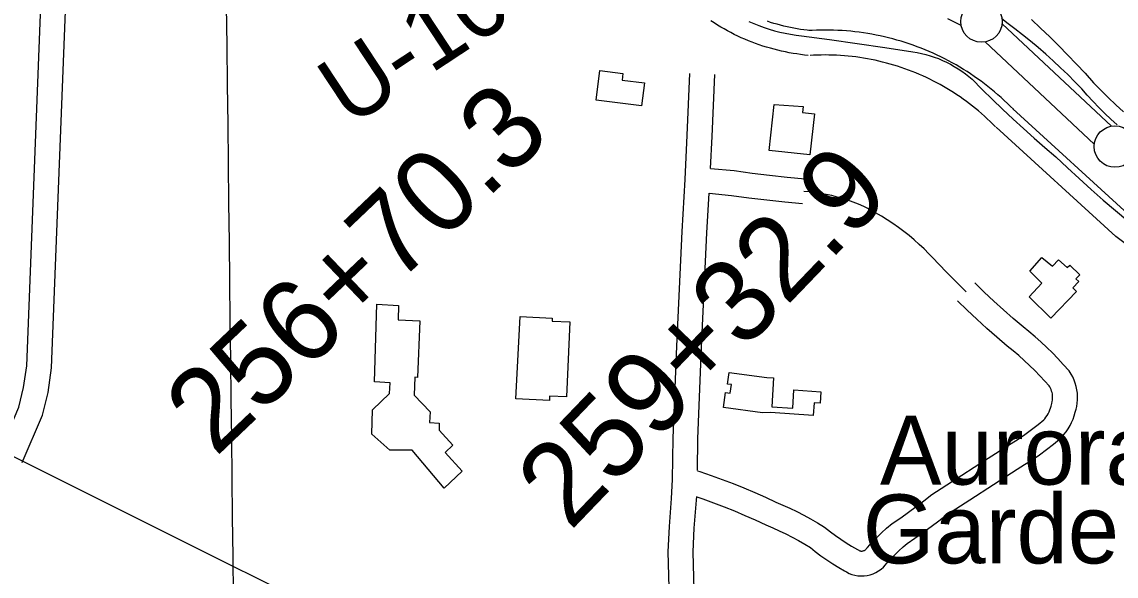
# Model space of a CAD drawing. Extents: x 3677843 to 3715951, y 511991 to 537744.
# Drawn here: x 3702906 to 3704223, y 522688 to 523355 of the extents above; entities that cross this region are included whole.
import ezdxf

# ---------------------------------------------------------------- set-up
doc = ezdxf.new("R2010")
doc.units = 0
for name, color, linetype in [('V-BLDG-IDEN', 7, 'Continuous'), ('V-BLDG-OTLN', 7, 'Continuous'), ('V-FLOD-BASE', 7, 'Continuous'), ('V-GRID-MAJR', 7, 'Continuous'), ('V-LEVE-TOET', 7, 'Continuous'), ('V-RIVR-RANG-IDEN', 7, 'Continuous'), ('V-ROAD-CNTR', 7, 'Continuous'), ('V-SURV-IDEN', 7, 'Continuous'), ('V-SURV-LINE', 7, 'Continuous')]:
    doc.layers.add(name, color=color, linetype=linetype)

msp = doc.modelspace()

# ---------------------------------------------------------------- linework, layer by layer
at = {"layer": 'V-BLDG-OTLN'}
for points in [[(3703601.438, 523296.677), (3703629.06, 523293.32), (3703628.072, 523285.31700000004), (3703654.911, 523282.001), (3703651.481, 523254.21400000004), (3703597.025, 523260.93700000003)], [(3703811.305, 523255.836), (3703845.963, 523253.31700000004), (3703845.156, 523246.044), (3703859.478, 523244.455), (3703854.006, 523195.174), (3703805.169, 523200.597)], [(3704143.8510000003, 522998.58), (3704117.8370000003, 523024.387), (3704133.289, 523040.716), (3704118.667, 523055.191), (3704133.191, 523071.673), (3704146.1920000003, 523060.962), (3704153.307, 523068.743), (3704163.821, 523059.424), (3704166.825, 523062.533), (3704178.872, 523050.882), (3704174.145, 523045.998), (3704177.739, 523042.518), (3704170.4560000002, 523034.992), (3704174.907, 523030.685)], [(3703333.017, 523015.273), (3703359.244, 523013.639), (3703358.517, 522996.411), (3703384.62, 522995.178), (3703382.122, 522926.917), (3703378.5500000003, 522927.277), (3703377.84, 522905.802), (3703397.066, 522885.64900000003), (3703396.188, 522872.669), (3703408.117, 522872.217), (3703407.882, 522863.465), (3703424.378, 522845.378), (3703415.39, 522836.727), (3703435.614, 522814.16000000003), (3703414.106, 522793.907), (3703375.665, 522839.653), (3703348.4590000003, 522839.457), (3703326.824, 522858.878), (3703327.747, 522888.308), (3703348.244, 522907.78), (3703349.049, 522920.639), (3703330.373, 522921.805)], [(3703565.4280000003, 522993.903), (3703561.289, 522903.57300000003), (3703540.9280000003, 522904.602), (3703540.666, 522899.414), (3703500.269, 522901.493), (3703505.352, 523000.56700000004), (3703544.0160000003, 522998.57800000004), (3703543.832, 522995.01300000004)], [(3703867.309, 522909.803), (3703866.4080000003, 522896.022), (3703859.046, 522896.50800000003), (3703858.046, 522881.367), (3703806.609, 522884.738), (3703797.188, 522884.566), (3703750.242, 522890.911), (3703752.677, 522908.929), (3703758.319, 522908.16500000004), (3703759.722, 522918.532), (3703755.147, 522919.151), (3703757.049, 522933.218), (3703802.097, 522927.128), (3703810.508, 522926.597), (3703808.159, 522891.88800000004), (3703833.485, 522890.194), (3703834.965, 522912.001)]]:
    msp.add_lwpolyline(points, close=True, dxfattribs=at)
at = {"layer": 'V-FLOD-BASE'}
msp.add_lwpolyline([(3704223.696, 523231.22500000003), (3704216.24, 523238.069), (3704208.9280000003, 523245.071), (3704201.77, 523252.229), (3704194.768, 523259.538), (3704187.926, 523266.99700000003), (3704181.241, 523274.599), (3704172.867, 523283.271), (3704164.335, 523291.79000000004), (3704155.6580000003, 523300.156), (3704146.8310000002, 523308.369), (3704137.861, 523316.422), (3704128.747, 523324.315), (3704119.4960000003, 523332.044), (3704110.108, 523339.607), (3704100.589, 523347.004), (3704090.9390000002, 523354.23000000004), (3704084.7830000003, 523359.552)], dxfattribs=at)
at = {"layer": 'V-GRID-MAJR'}
msp.add_spline([(3703218.92, 517647.956), (3703148.433, 523705.434), (3703077.91, 529765.996), (3703007.387, 535826.572), (3703007.3510000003, 535829.642)], degree=3, dxfattribs=at)
at = {"layer": 'V-LEVE-TOET'}
for points in [[(3703780.603, 523355.962), (3703786.649, 523353.292), (3703792.779, 523350.82), (3703798.988, 523348.553), (3703805.267, 523346.492), (3703811.612, 523344.641), (3703818.014, 523342.998), (3703824.467, 523341.569), (3703830.964, 523340.352), (3703837.497, 523339.351), (3703844.061, 523338.56700000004), (3703877.556, 523334.045), (3703911.024, 523329.332), (3703944.466, 523324.433), (3703977.881, 523319.344), (3703983.136, 523318.463), (3703988.3570000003, 523317.382), (3703993.532, 523316.102), (3703998.654, 523314.623), (3704003.714, 523312.95), (3704008.708, 523311.087), (3704013.627, 523309.03), (3704018.4620000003, 523306.788), (3704023.2090000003, 523304.363), (3704027.86, 523301.75800000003), (3704032.407, 523298.97500000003), (3704036.845, 523296.021), (3704041.164, 523292.898), (3704045.365, 523289.613), (3704049.432, 523286.17100000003), (3704061.495, 523273.999), (3704073.701, 523261.971), (3704086.0500000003, 523250.091), (3704098.543, 523238.362), (3704111.1750000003, 523226.783), (3704123.944, 523215.357), (3704136.8510000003, 523204.085), (3704149.893, 523192.966), (3704164.001, 523179.689), (3704178.251, 523166.565), (3704192.645, 523153.59500000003), (3704207.1750000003, 523140.781), (3704221.845, 523128.126), (3704236.65, 523115.63)], [(3704120.6550000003, 523358.242), (3704131.778, 523347.81700000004), (3704142.753, 523337.242), (3704153.583, 523326.512), (3704164.2630000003, 523315.635), (3704174.794, 523304.613), (3704185.169, 523293.443), (3704195.3910000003, 523282.132), (3704204.14, 523273.102), (3704213.045, 523264.228), (3704222.105, 523255.51), (3704231.315, 523246.95300000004)]]:
    msp.add_lwpolyline(points, dxfattribs=at)
at = {"layer": 'V-ROAD-CNTR'}
for points in [[(3705609.449742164, 521493.06498766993), (3703816.039328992, 522371.4282309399), (3702530.005901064, 523014.44494490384), (3702175.619609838, 523184.41360496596), (3701801.632357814, 523366.955239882), (3701415.444130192, 523550.29187320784), (3698940.8590793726, 524781.1684114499)], [(3702878.643203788, 522836.3373011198), (3702902.036157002, 522891.23619132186), (3702908.024145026, 522914.9381439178), (3702911.7081376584, 522941.22209134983), (3702951.599057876, 523964.11704555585)], [(3702906.243148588, 522824.57732463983), (3702930.550099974, 522881.624210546), (3702937.5080860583, 522909.16615546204), (3702941.626077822, 522938.54809669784), (3702980.7569995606, 523941.9460898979)], [(3703852.106256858, 523314.98734381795), (3703847.6112658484, 523315.453342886), (3703842.99027509, 523316.017341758), (3703838.378284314, 523316.665340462), (3703833.7792935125, 523317.39833899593), (3703829.19530268, 523318.21433736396), (3703824.626311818, 523319.1143355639), (3703820.074320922, 523320.0973335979), (3703815.5403299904, 523321.1643314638), (3703811.029339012, 523322.31232916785), (3703806.5373479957, 523323.5433267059), (3703802.068356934, 523324.85632408), (3703797.62536582, 523326.2503212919), (3703793.21037465, 523327.7243183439), (3703788.82038343, 523329.2793152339), (3703784.458392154, 523330.91431196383), (3703780.1304008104, 523332.6293085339), (3703775.832409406, 523334.42130495), (3703771.5674179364, 523336.294301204), (3703767.338426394, 523338.242297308), (3703763.1464347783, 523340.267293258), (3703758.9894430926, 523342.36928905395), (3703754.873451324, 523344.547284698), (3703750.797459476, 523346.798280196), (3703746.762467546, 523349.125275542), (3703742.773475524, 523351.523270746), (3703738.8264834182, 523353.99426580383), (3703734.9244912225, 523356.53826071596)], [(3703855.2002506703, 523344.82728413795), (3703850.97525912, 523345.265283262), (3703846.896267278, 523345.7632822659), (3703842.828275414, 523346.33528112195), (3703838.769283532, 523346.9822798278), (3703834.7232916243, 523347.702278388), (3703830.6922996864, 523348.49627679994), (3703826.6763077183, 523349.3632750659), (3703822.6763157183, 523350.3042731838), (3703818.693323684, 523351.3182711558), (3703814.731331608, 523352.403268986), (3703810.788339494, 523353.56226666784), (3703806.867347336, 523354.79226420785), (3703802.968355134, 523356.09426160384)], [(3704098.9187632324, 523250.01847375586), (3704095.3737703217, 523253.594466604), (3704091.6837777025, 523257.19645939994), (3704087.935785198, 523260.7384523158), (3704084.1297928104, 523264.2184453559), (3704080.2698005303, 523267.63543852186), (3704076.352808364, 523270.9914318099), (3704072.381816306, 523274.28142523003), (3704068.3588243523, 523277.50641877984), (3704064.2818325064, 523280.66641245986), (3704060.1558407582, 523283.75940627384), (3704055.9778491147, 523286.784400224), (3704051.7538575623, 523289.7403943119), (3704047.481866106, 523292.6273885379), (3704043.160874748, 523295.44538290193), (3704038.7978834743, 523298.19137740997), (3704034.3898922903, 523300.8673720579), (3704029.936901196, 523303.4713668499), (3704025.443910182, 523306.00036179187), (3704020.9099192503, 523308.4583568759), (3704016.335928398, 523310.84035211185), (3704011.7259376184, 523313.1473474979), (3704007.075946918, 523315.38134302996), (3704002.390956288, 523317.53733871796), (3703997.672965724, 523319.6163345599), (3703992.9209752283, 523321.61933055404), (3703988.1359847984, 523323.54432670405), (3703983.322994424, 523325.39132301), (3703978.4780041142, 523327.159319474), (3703973.60501386, 523328.8483160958), (3703968.707023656, 523330.458312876), (3703963.7810335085, 523331.9883098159), (3703958.832043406, 523333.4373069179), (3703953.86005335, 523334.8063041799), (3703948.8660633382, 523336.09330160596), (3703943.853073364, 523337.2992991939), (3703938.819083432, 523338.4232969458), (3703933.7700935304, 523339.4642948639), (3703928.7031036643, 523340.4252929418), (3703923.6191138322, 523341.30229118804), (3703918.5251240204, 523342.0952896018), (3703913.4181342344, 523342.8062881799), (3703908.298144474, 523343.4342869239), (3703903.17015473, 523343.978285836), (3703898.034165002, 523344.439284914), (3703892.8911752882, 523344.8162841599), (3703887.743185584, 523345.10928357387), (3703882.5911958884, 523345.31928315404), (3703877.4352062, 523345.4442829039), (3703872.2782165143, 523345.48628282), (3703867.121226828, 523345.44228290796), (3703861.966237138, 523345.31728315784), (3703856.8262474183, 523345.10628357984), (3703852.8222554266, 523344.884284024)], [(3704077.61480584, 523228.8965159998), (3704074.241812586, 523232.2985091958), (3704070.9018192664, 523235.558502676), (3704067.507826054, 523238.76649625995), (3704064.063832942, 523241.91648996), (3704060.5678399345, 523245.0114837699), (3704057.0228470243, 523248.04747769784), (3704053.4278542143, 523251.0254717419), (3704049.7848615, 523253.94646589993), (3704046.0958688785, 523256.8064601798), (3704042.3598763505, 523259.60545458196), (3704038.5798839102, 523262.34444910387), (3704034.753891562, 523265.0204437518), (3704030.8858992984, 523267.63543852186), (3704026.976907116, 523270.18543342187), (3704023.0259150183, 523272.67142844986), (3704019.0339230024, 523275.09342360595), (3704015.00493106, 523277.44941889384), (3704010.935939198, 523279.7404143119), (3704006.831947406, 523281.964409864), (3704002.691955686, 523284.1204055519), (3703998.515964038, 523286.21140136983), (3703994.30997245, 523288.23139732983), (3703990.0689809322, 523290.18339342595), (3703985.7969894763, 523292.0663896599), (3703981.49499808, 523293.87938603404), (3703977.164006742, 523295.6223825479), (3703972.80501546, 523297.293379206), (3703968.42002423, 523298.89537600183), (3703964.0090330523, 523300.4243729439), (3703959.5730419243, 523301.882370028), (3703955.1170508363, 523303.26636726), (3703950.6360597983, 523304.57736463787), (3703946.134068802, 523305.81636215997), (3703941.614077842, 523306.9813598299), (3703937.07508692, 523308.073357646), (3703932.5190960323, 523309.0913556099), (3703927.946105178, 523310.03435372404), (3703923.359114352, 523310.90335198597), (3703918.7611235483, 523311.6963504), (3703914.147132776, 523312.41534896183), (3703909.522142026, 523313.06034767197), (3703904.89015129, 523313.62834653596), (3703900.248160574, 523314.120345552), (3703895.5981698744, 523314.537344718), (3703890.943179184, 523314.8783440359), (3703886.281188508, 523315.14334350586), (3703881.617197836, 523315.3333431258), (3703876.9492071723, 523315.4463428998), (3703872.282216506, 523315.48434282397), (3703867.6132258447, 523315.4463428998), (3703862.946235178, 523315.33134312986), (3703858.2702445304, 523315.1403435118), (3703854.484252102, 523314.93034393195)], [(3703685.172427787, 522659.600977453), (3703683.545966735, 522717.2177496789), (3703684.9898980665, 522747.67390983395), (3703687.7211723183, 522781.17406982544), (3703688.936188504, 522804.1880208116), (3703689.4621509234, 522853.8670176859), (3703693.873698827, 522964.9806877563), (3703700.220632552, 523102.7541988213), (3703703.986976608, 523165.6916586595), (3703706.5888706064, 523218.710858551), (3703709.609264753, 523293.35545870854)], [(3703734.6567914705, 523178.6049048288), (3703736.5591293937, 523217.369141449), (3703739.5847352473, 523292.1425412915)], [(3704368.318224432, 523024.6329245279), (3704241.5944778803, 523119.89473400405), (3704098.3757643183, 523250.53947271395)], [(3704350.292260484, 523000.65297248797), (3704222.428516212, 523096.770780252), (3704078.1578047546, 523228.37551704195)], [(3703848.2310846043, 523165.9930971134), (3703826.904779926, 523168.0442777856), (3703805.6960849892, 523170.3473723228), (3703784.5174437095, 523172.91117563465), (3703762.993541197, 523175.7863443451), (3703734.649779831, 523178.46202755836)], [(3704042.1, 523030.136), (3704030.744, 523041.344), (3704019.531, 523052.70300000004), (3704008.472, 523064.202), (3704003.026, 523070.232), (3703997.419, 523076.107), (3703991.646, 523081.825), (3703985.719, 523087.379), (3703979.636, 523092.766), (3703973.4080000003, 523097.98000000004), (3703967.039, 523103.02), (3703960.528, 523107.88), (3703953.887, 523112.555), (3703947.116, 523117.047), (3703940.224, 523121.346), (3703933.214, 523125.452), (3703926.093, 523129.359), (3703918.866, 523133.068), (3703912.628, 523135.745), (3703906.308, 523138.219), (3703899.91, 523140.49), (3703893.444, 523142.555), (3703886.915, 523144.41000000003), (3703880.329, 523146.055), (3703873.693, 523147.48600000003), (3703867.015, 523148.70300000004), (3703860.301, 523149.706), (3703853.559, 523150.493), (3703846.795, 523151.06200000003)], [(3703719.051280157, 522814.90002766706), (3703719.4558490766, 522853.11298231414), (3703723.8463011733, 522963.6953122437), (3703730.1793674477, 523101.1678011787), (3703733.0371909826, 523148.92343668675)], [(3703845.358915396, 523136.1309028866), (3703823.8492200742, 523138.1997222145), (3703802.273915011, 523140.5426276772), (3703780.7285562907, 523143.1508243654), (3703759.5964588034, 523145.97365565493), (3703733.010856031, 523148.48336670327)], [(3703717.877537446, 522783.3444536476), (3703725.262108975, 522780.81911599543), (3703738.0521094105, 522776.1956804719), (3703750.7596657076, 522771.35087557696), (3703763.378217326, 522766.28520556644), (3703775.9102181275, 522761.00041412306), (3703788.3453241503, 522755.49964837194), (3703800.9866168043, 522749.6444798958), (3703809.3108192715, 522746.0601833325), (3703817.2094999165, 522742.44781744), (3703825.026021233, 522738.65892237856), (3703832.755989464, 522734.69431782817), (3703840.3929883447, 522730.55720903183), (3703847.9355203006, 522726.24925363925), (3703854.6781101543, 522722.19498273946), (3703860.4409711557, 522717.59973063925), (3703867.3124015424, 522712.4477411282), (3703874.341243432, 522707.5045306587), (3703881.513111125, 522702.7792250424), (3703888.820689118, 522698.2712144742), (3703895.7869011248, 522694.2580598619), (3703898.0064254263, 522692.84855487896), (3703901.307110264, 522691.1848222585), (3703904.7650734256, 522689.8532884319), (3703908.3350559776, 522688.8744763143), (3703911.981365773, 522688.25364981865), (3703915.675150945, 522687.9972300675), (3703919.3765158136, 522688.10944339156), (3703923.0457457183, 522688.58716405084), (3703926.653545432, 522689.42876045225), (3703930.1545378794, 522690.62254697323), (3703933.5208251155, 522692.15678424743), (3703936.720150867, 522694.01802721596), (3703939.719766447, 522696.1898159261), (3703942.4884906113, 522698.6469958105), (3703945.00061171, 522701.36859998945), (3703946.3480538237, 522703.15606458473), (3703950.8608162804, 522708.0852953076), (3703955.8574762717, 522713.22686784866), (3703961.0129788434, 522718.2213492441), (3703966.309764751, 522723.06151567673), (3703971.2666761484, 522727.3227954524), (3703980.376621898, 522733.5013972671), (3703990.1856897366, 522740.3898965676), (3703999.87664849, 522747.4343407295), (3704009.4508418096, 522754.6305497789), (3704018.3309102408, 522761.5335427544), (3704046.3575685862, 522779.8720582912), (3704074.9666119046, 522798.36219870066), (3704103.6254038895, 522816.6566333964), (3704112.4697548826, 522822.1256089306), (3704121.4208795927, 522827.98752679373), (3704130.216739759, 522834.07800618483), (3704138.8510277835, 522840.3954995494), (3704147.3222319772, 522846.93232611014), (3704156.4690543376, 522854.3832156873), (3704159.858997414, 522858.282936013), (3704162.499762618, 522861.72685983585), (3704164.921001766, 522865.3250726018), (3704167.1212120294, 522869.0683534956), (3704169.081920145, 522872.9389741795), (3704170.802182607, 522876.91359238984), (3704172.2787546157, 522881.0011913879), (3704173.4955501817, 522885.15963468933), (3704174.33239475, 522888.8360099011), (3704175.1323227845, 522892.1432268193), (3704175.7897111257, 522896.1495746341), (3704176.1488157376, 522900.18090227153), (3704176.210857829, 522904.2412124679), (3704175.968127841, 522908.29452743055), (3704175.4280085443, 522912.3164871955), (3704174.5912350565, 522916.2787748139), (3704173.467752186, 522920.17039846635), (3704172.0538391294, 522923.97995522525), (3704170.3603275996, 522927.668751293), (3704168.4053029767, 522931.2155869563), (3704165.9018527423, 522935.0548333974), (3704159.0129939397, 522942.87655849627), (3704152.540937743, 522949.86288134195), (3704145.896824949, 522956.6860021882), (3704139.0847062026, 522963.3429924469), (3704132.1054443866, 522969.8255948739), (3704124.9676879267, 522976.1316366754), (3704117.6738468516, 522982.25738045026), (3704110.611213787, 522987.89306933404), (3704098.852336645, 522998.0783764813), (3704087.07316148, 523008.5517177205), (3704075.43140784, 523019.17805283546), (3704063.9288522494, 523029.9545991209), (3704052.497307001, 523040.94784568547)], [(3703719.048061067, 522814.5959733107), (3703721.8549365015, 522813.6899942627), (3703735.215891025, 522809.12088400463), (3703748.49589059, 522804.3203195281), (3703761.6923342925, 522799.28912442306), (3703774.795782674, 522794.02879443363), (3703787.807781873, 522788.54158587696), (3703800.71867585, 522782.8303516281), (3703813.225383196, 522777.0375201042), (3703821.4831807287, 522773.48181666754), (3703829.9925000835, 522769.59018256), (3703838.4159787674, 522765.50707762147), (3703846.748010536, 522761.23368217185), (3703854.9790116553, 522756.77479096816), (3703863.1064796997, 522752.1327463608), (3703871.8338898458, 522746.88501726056), (3703878.7950288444, 522741.3342693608), (3703884.943598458, 522736.7242588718), (3703891.226756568, 522732.3054693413), (3703897.644888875, 522728.07677495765), (3703904.1873108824, 522724.0407855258), (3703911.3230988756, 522719.9299401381), (3703912.8355745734, 522718.96944512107), (3703913.4788897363, 522718.64517774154), (3703914.144926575, 522718.38871156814), (3703914.834944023, 522718.19952368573), (3703915.5466342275, 522718.07835018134), (3703916.2608490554, 522718.0287699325), (3703916.9794841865, 522718.0505566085), (3703917.688254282, 522718.1428359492), (3703918.3844545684, 522718.30523954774), (3703919.065462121, 522718.5374530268), (3703919.723174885, 522718.83721575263), (3703920.339849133, 522719.1959727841), (3703920.9202335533, 522719.6161840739), (3703921.457509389, 522720.0930041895), (3703921.9433882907, 522720.6194000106), (3703923.2539461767, 522722.3579354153), (3703929.03518372, 522728.67270469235), (3703934.6585237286, 522734.4591321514), (3703940.453021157, 522740.0726507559), (3703946.4082352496, 522745.51448432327), (3703953.0093238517, 522751.18920454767), (3703963.3353781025, 522758.1926027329), (3703972.7443102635, 522764.80010343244), (3703982.04335151, 522771.5596592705), (3703991.2311581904, 522778.4654502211), (3704000.8830897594, 522785.9684572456), (3704030.0024314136, 522805.0219417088), (3704058.7533880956, 522823.60380129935), (3704087.664596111, 522842.0593666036), (3704096.360245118, 522847.43639106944), (3704104.6611204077, 522852.8724732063), (3704112.817260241, 522858.5199938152), (3704120.826972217, 522864.3805004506), (3704128.681768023, 522870.4416738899), (3704135.5209456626, 522876.0127843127), (3704136.6130025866, 522877.269063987), (3704138.128237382, 522879.24514016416), (3704139.5209982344, 522881.3149273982), (3704140.7827879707, 522883.4616465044), (3704141.910079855, 522885.6870258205), (3704142.9018173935, 522887.9784076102), (3704143.7472453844, 522890.3188086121), (3704144.446449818, 522892.7083653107), (3704145.1256052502, 522895.691990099), (3704145.7096772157, 522898.1067731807), (3704146.006288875, 522899.9144253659), (3704146.1691842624, 522901.7430977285), (3704146.197142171, 522903.5727875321), (3704146.087872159, 522905.3974725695), (3704145.843991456, 522907.21351280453), (3704145.464764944, 522909.00922518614), (3704144.954247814, 522910.7776015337), (3704144.3201608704, 522912.48604477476), (3704143.5556724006, 522914.1512487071), (3704142.6686970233, 522915.7604130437), (3704141.9561472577, 522916.8531666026), (3704136.749006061, 522922.7654415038), (3704130.787062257, 522929.20111865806), (3704124.663175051, 522935.4899978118), (3704118.389293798, 522941.6210075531), (3704111.9625556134, 522947.5904051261), (3704105.386312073, 522953.4003633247), (3704098.6681531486, 522959.0426195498), (3704091.426786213, 522964.820930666), (3704079.063663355, 522975.5296235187), (3704066.99283852, 522986.2622822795), (3704055.0625921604, 522997.15194716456), (3704043.275147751, 523008.19540087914), (3704031.702692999, 523019.3241543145)], [(3703714.8666415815, 522670.8566889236), (3703713.566033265, 522716.93025032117), (3703714.9321019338, 522745.7440901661), (3703717.6568276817, 522779.1639301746), (3703717.8905269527, 522783.59049143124)]]:
    msp.add_lwpolyline(points, dxfattribs=at)
at = {"layer": 'V-SURV-LINE'}
for points in [[(3704036.045939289, 523351.15954612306), (3704020.1104986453, 523359.023078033)], [(3704085.4418885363, 523353.0437308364), (3704216.8586925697, 523229.8192494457)], [(3704196.3529311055, 523207.92143827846), (3704064.9366213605, 523331.14545619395)]]:
    msp.add_lwpolyline(points, dxfattribs=at)
for centre in [(3704060.60968, 523355.76496000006), (3704221.18507, 523205.19967000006)]:
    msp.add_circle(centre, 25, dxfattribs=at)

# ---------------------------------------------------------------- texts
at = {"layer": 'V-BLDG-IDEN'}
for s, p in [('Aurora', (3703938.4600841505, 522798.07937763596)), ('Gardens', (3703917.6791257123, 522703.17656744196))]:
    msp.add_text(s, height=82.99983200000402, dxfattribs=at).set_placement(p)
at = {"layer": 'V-RIVR-RANG-IDEN'}
msp.add_text('U-100', height=82.99999999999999, rotation=33.420280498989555, dxfattribs=at).set_placement((3703300.008409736, 523227.58518497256))
at = {"layer": 'V-SURV-IDEN'}
for s, rotation, p in [('256+70.3', 43.64548532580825, (3703138.857225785, 522830.2893761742)), ('259+32.9', 46.17444447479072, (3703565.618225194, 522741.2293294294))]:
    msp.add_text(s, height=100, rotation=rotation, dxfattribs=at).set_placement(p)

doc.saveas('drawing.dxf')
